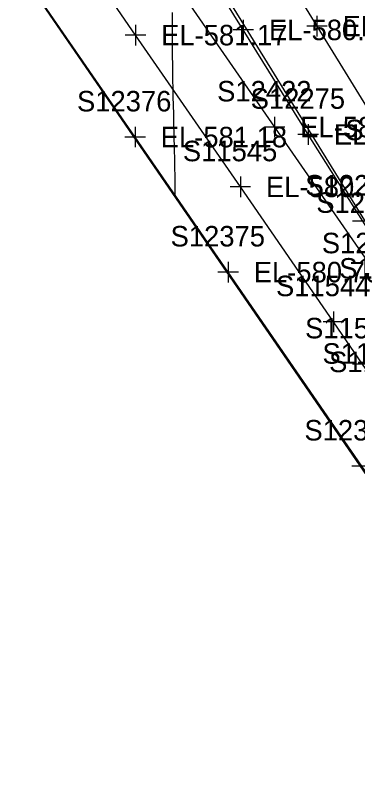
# Model space of a CAD drawing. Extents: x 1729869 to 1735532, y 648588 to 653771.
# Drawn here: x 1731834.2 to 1731901, y 650943.7 to 651094.9 of the extents above; entities that cross this region are included whole.
import ezdxf

# ---------------------------------------------------------------- set-up
doc = ezdxf.new("R2010")
doc.units = 0
for name, color, linetype in [('SURVEY - CENTERLINE - Preliminary', 7, 'Continuous'), ('SURVEY - CONTOURS - Intermediate with optional Text', 7, 'Continuous'), ('SURVEY - DRAINAGE - Area Shapes', 7, 'Continuous'), ('SURVEY - TRAFFIC CONTROL - Pavement Marking - Points - Elevations', 7, 'Continuous'), ('SURVEY - TRAFFIC CONTROL - Pavement Marking - Points - Locators', 7, 'Continuous'), ('SURVEY - TRAFFIC CONTROL - Pavement Marking - Points - Numbers', 7, 'Continuous'), ('SURVEY - TRAFFIC CONTROL - Pavement Marking with Text', 7, 'Continuous'), ('SURVEY - TRANSPORTATION - Roads', 7, 'Continuous'), ('SURVEY - TRANSPORTATION - Roads - Points - Elevations', 7, 'Continuous'), ('SURVEY - TRANSPORTATION - Roads - Points - Locators', 7, 'Continuous'), ('SURVEY - TRANSPORTATION - Roads - Points - Numbers', 7, 'Continuous')]:
    doc.layers.add(name, color=color, linetype=linetype)

msp = doc.modelspace()

# ---------------------------------------------------------------- linework, layer by layer
at = {"layer": 'SURVEY - CENTERLINE - Preliminary'}
msp.add_line((1731573.18, 651587.85), (1731916.82, 651031.47), dxfattribs=at)
at = {"layer": 'SURVEY - CONTOURS - Intermediate with optional Text'}
msp.add_lwpolyline([(1731864.81, 651095.49), (1731864.81, 651094.43), (1731864.8, 651092.01), (1731864.8, 651090.72), (1731864.81, 651089.3), (1731864.82, 651087.24), (1731864.84, 651085.07), (1731864.85, 651084), (1731864.87, 651082.36), (1731864.91, 651080.66), (1731864.94, 651079.07), (1731865.04, 651075.62), (1731865.08, 651073.95), (1731865.19, 651068.88), (1731865.24, 651066.67), (1731865.28, 651064.86), (1731865.3, 651063.93), (1731865.31, 651062.99), (1731865.33, 651061.62), (1731865.33, 651059.9)], dxfattribs=at)
at = {"layer": 'SURVEY - DRAINAGE - Area Shapes'}
msp.add_lwpolyline([(1731977.01, 651015.71), (1731920.48, 650979.52), (1731672.57, 651339.39), (1731746.65, 651385.64)], close=True, dxfattribs=at)
at = {"layer": 'SURVEY - TRAFFIC CONTROL - Pavement Marking - Points - Locators'}
for p, q in [((1731857.64, 651093.06), (1731857.64, 651089.06)), ((1731859.64, 651091.06), (1731855.64, 651091.06)), ((1731878.12, 651063.45), (1731878.12, 651059.45)), ((1731880.12, 651061.45), (1731876.12, 651061.45)), ((1731896.32, 651037.13), (1731896.32, 651033.13)), ((1731898.32, 651035.13), (1731894.32, 651035.13)), ((1731904, 651026.9), (1731900, 651026.9))]:
    msp.add_line(p, q, dxfattribs=at)
at = {"layer": 'SURVEY - TRAFFIC CONTROL - Pavement Marking with Text'}
msp.add_lwpolyline([(1732071.18, 650781.63), (1732064.39, 650791.52), (1732041.72, 650824.46), (1732030.29, 650840.87), (1732015.49, 650862.24), (1732003.06, 650880.4), (1731991.72, 650896.86), (1731961.05, 650941.3), (1731940.66, 650970.96), (1731935, 650979.21), (1731932.73, 650982.5), (1731929.31, 650987.43), (1731912.22, 651012.08), (1731906.54, 651020.31), (1731905.4, 651021.95), (1731902, 651026.9), (1731896.32, 651035.13), (1731878.12, 651061.45), (1731857.64, 651091.06), (1731837.26, 651120.73)], dxfattribs=at)
at = {"layer": 'SURVEY - TRANSPORTATION - Roads'}
for points in [[(1732070.09, 650763.48), (1732042.68, 650802.88), (1732041.54, 650804.52), (1732023.43, 650830.89), (1731999.56, 650865.44), (1731970.03, 650908.23), (1731954.16, 650931.29), (1731943.93, 650946.1), (1731925.72, 650972.41), (1731901.87, 651006.98), (1731875.73, 651044.83), (1731857.56, 651071.17), (1731837.15, 651100.82), (1731829.22, 651112.36), (1731814.38, 651133.71), (1731800.81, 651153.5), (1731787.28, 651173.33), (1731777.06, 651188.14), (1731750.84, 651225.94), (1731731.61, 651253.98), (1731715.78, 651277.07), (1731695.36, 651306.73), (1731670.42, 651342.98)], [(1731709.99, 651326.7), (1731729.32, 651298.73), (1731740.7, 651282.28), (1731779.33, 651226.32), (1731797.48, 651199.96), (1731806.55, 651186.78), (1731821.3, 651165.37), (1731838.33, 651140.67), (1731865.46, 651101.07), (1731884.81, 651073.12), (1731905.27, 651043.5), (1731908.68, 651038.56), (1731915.49, 651028.68), (1731924.57, 651015.51), (1731947.97, 650982.07)], [(1731947.97, 650982.07), (1731938.27, 650997.22), (1731925.42, 651017.5), (1731920.09, 651025.96), (1731904.18, 651051.39), (1731902.04, 651054.77), (1731891.37, 651071.68), (1731878.7, 651092.07), (1731867.07, 651110.74), (1731853.23, 651132.75), (1731852.18, 651134.45), (1731850.07, 651137.85), (1731840.6, 651153.16), (1731838.5, 651156.56), (1731831.11, 651168.45), (1731825.81, 651176.93), (1731819.45, 651187.11), (1731815.23, 651193.9), (1731796.29, 651224.52), (1731792.05, 651231.31), (1731779.32, 651251.65), (1731771.89, 651263.52), (1731744.16, 651307.51), (1731731.33, 651327.79)], [(1731866.86, 651135.37), (1731893.09, 651092.81), (1731909.86, 651065.56), (1731920.32, 651048.51), (1731940.26, 651016.17), (1731949.77, 651000.88), (1731962.08, 650982.66), (1731974.52, 650964.51), (1731985.88, 650948.05), (1731988.14, 650944.75), (1732026.7, 650888.75), (1732054.03, 650849.31), (1732065.4, 650832.85), (1732083.58, 650806.53), (1732093.85, 650791.75), (1732098.88, 650784.51)]]:
    msp.add_lwpolyline(points, dxfattribs=at)
at = {"layer": 'SURVEY - TRANSPORTATION - Roads - Points - Locators'}
for p, q in [((1731878.7, 651094.07), (1731878.7, 651090.07)), ((1731893.09, 651094.81), (1731893.09, 651090.81)), ((1731895.09, 651092.81), (1731891.09, 651092.81)), ((1731880.7, 651092.07), (1731876.7, 651092.07)), ((1731884.81, 651075.12), (1731884.81, 651071.12)), ((1731857.56, 651073.17), (1731857.56, 651069.17)), ((1731886.81, 651073.12), (1731882.81, 651073.12)), ((1731891.37, 651073.68), (1731891.37, 651069.68)), ((1731859.56, 651071.17), (1731855.56, 651071.17)), ((1731893.37, 651071.68), (1731889.37, 651071.68)), ((1731904.04, 651054.77), (1731900.04, 651054.77)), ((1731875.73, 651046.83), (1731875.73, 651042.83)), ((1731877.73, 651044.83), (1731873.73, 651044.83)), ((1731903.87, 651006.98), (1731899.87, 651006.98))]:
    msp.add_line(p, q, dxfattribs=at)

# ---------------------------------------------------------------- texts
at = {"layer": 'SURVEY - TRAFFIC CONTROL - Pavement Marking - Points - Elevations'}
for s, p in [('EL-581.17', (1731862.64, 651089.06)), ('EL-580.70', (1731883.12, 651059.45))]:
    msp.add_text(s, height=4, dxfattribs=at).set_placement(p)
at = {"layer": 'SURVEY - TRAFFIC CONTROL - Pavement Marking - Points - Numbers'}
for s, p in [('S11545', (1731866.89, 651066.45)), ('S11544', (1731885.08, 651040.13)), ('S11543', (1731890.76, 651031.9)), ('S11542', (1731894.16, 651026.95)), ('S11541', (1731895.45, 651025.31))]:
    msp.add_text(s, height=4, dxfattribs=at).set_placement(p)
at = {"layer": 'SURVEY - TRANSPORTATION - Roads - Points - Elevations'}
for s, p in [('EL-580.69', (1731883.7, 651090.07)), ('EL-580.35', (1731898.09, 651090.81)), ('EL-580.53', (1731889.81, 651071.12)), ('EL-581.18', (1731862.56, 651069.17)), ('EL-580.41', (1731896.37, 651069.68)), ('EL-580.76', (1731880.73, 651042.83))]:
    msp.add_text(s, height=4, dxfattribs=at).set_placement(p)
at = {"layer": 'SURVEY - TRANSPORTATION - Roads - Points - Numbers'}
for s, p in [('S12422', (1731873.58, 651078.12)), ('S12376', (1731846.21, 651076.17)), ('S12275', (1731880.13, 651076.68)), ('S13005', (1731898.62, 651070.56)), ('S12274', (1731890.8, 651059.77)), ('S12273', (1731892.94, 651056.39)), ('S12375', (1731864.49, 651049.83)), ('S12423', (1731894.03, 651048.5)), ('S12424', (1731897.44, 651043.56)), ('S12374', (1731890.63, 651011.98))]:
    msp.add_text(s, height=4, dxfattribs=at).set_placement(p)

doc.saveas('drawing.dxf')
